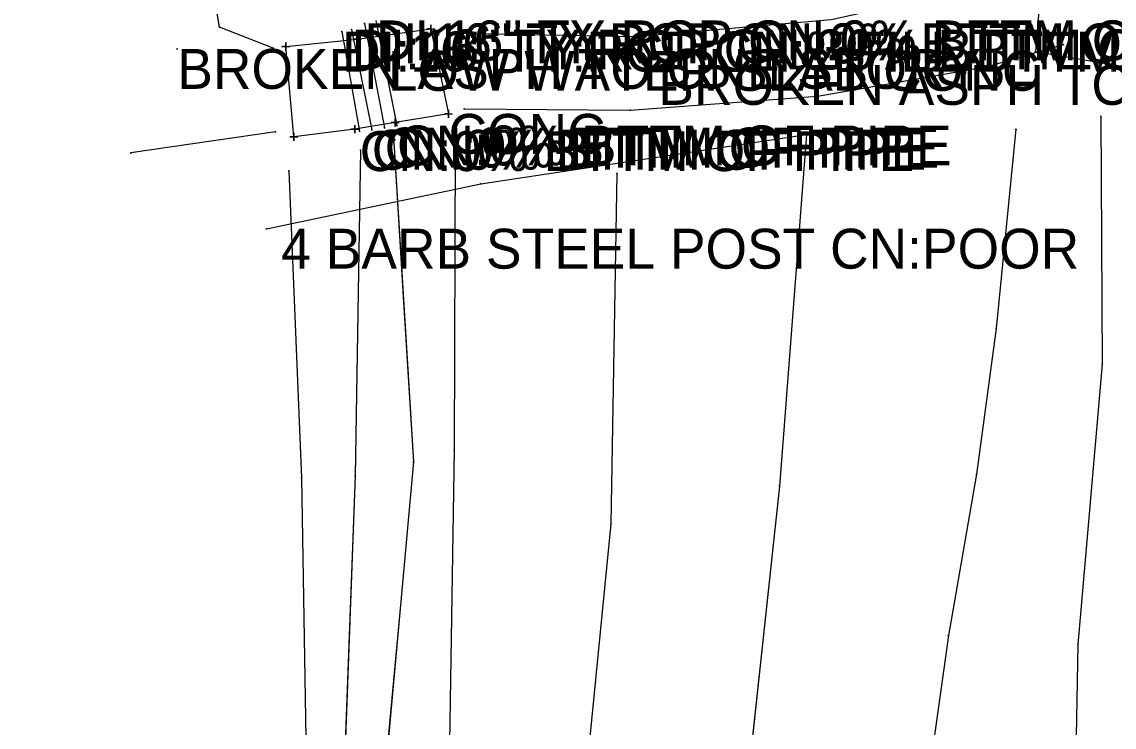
# Model space of a CAD drawing. Extents: x -99999 to 591807, y -99999 to 347168.
# Drawn here: x 590926.6 to 591063.4, y 322005.6 to 322093.9 of the extents above; entities that cross this region are included whole.
import ezdxf

# ---------------------------------------------------------------- set-up
doc = ezdxf.new("R2010")
doc.units = 0
for name, color, linetype in [('S_BREAKLINE', 7, 'Continuous'), ('S_BRIDGE', 7, 'Continuous'), ('S_BRIDGE_ANNOT', 7, 'Continuous'), ('S_DITCHLINE', 7, 'Continuous'), ('S_DRG_PT_SYM', 7, 'Continuous'), ('S_DRIVEWAY', 7, 'Continuous'), ('S_FENCE', 7, 'Continuous'), ('S_FENCE_ANNOT', 7, 'Continuous'), ('S_GRD_PT_SYM', 7, 'Continuous'), ('S_MSC_PT_SYM', 7, 'Continuous'), ('S_RDW_PT_SYM', 7, 'Continuous'), ('S_SIDE_DRAIN', 7, 'Continuous'), ('S_SIDE_DRAIN_ANNOT', 7, 'Continuous'), ('S_STR_PT_SYM', 7, 'Continuous'), ('S_SURVEY_TEXT_ANNOT', 7, 'Continuous')]:
    doc.layers.add(name, color=color, linetype=linetype)

msp = doc.modelspace()

# ---------------------------------------------------------------- linework, layer by layer
at = {"layer": 'S_BREAKLINE'}
for points in [[(591061.74, 322082.09), (591061.92, 322051.06), (591058.85, 322015.92), (591057.92, 321962.81), (591061.88, 321927.52), (591055.14, 321935.44), (591049.55, 321933.85), (591062.98, 321916.75)], [(591051.11, 322080.47), (591048.64, 322055.52), (591046.18, 322037.27), (591042.65, 322017.07), (591034.66, 321959.95), (591037.22, 321955.72), (591036.71, 321942.77)], [(590984.09, 322073.62), (591024.86, 322079.8), (591021.48, 322035.78), (591017.15, 321995.42), (591012.16, 321948.22), (591009.41, 321924.76), (591012.66, 321889.62), (591017.04, 321860.17), (591057.41, 321862.42), (591059.45, 321889.14)], [(590980.89, 322078.43), (590980.74, 322040.28), (590979.65, 321972.27), (590977.64, 321937.83), (590968.81, 321901.67), (590955.94, 321868.39), (590958.75, 321847.08), (590962.25, 321835.68)], [(590960.05, 322075.27), (590961.63, 322036.79), (590962.74, 321969.06), (590961.49, 321941.22), (590951.77, 321896.46), (590945.71, 321871.72), (590940.45, 321849.75), (590948.07, 321843.69), (590953.79, 321832.42)], [(591001.14, 322074.94), (591000.39, 322031.05), (590995.8, 321984.82), (590982.77, 321939.9), (590968.81, 321901.67)]]:
    msp.add_lwpolyline(points, dxfattribs=at)
at = {"layer": 'S_BRIDGE'}
for p, q in [((590968.59, 322091.76), (590977.84, 322093.07)), ((590977.84, 322093.07), (590980.04, 322082.39)), ((590959.65, 322090.85), (590968.59, 322091.76)), ((590960.67, 322079.51), (590959.65, 322090.85)), ((590980.04, 322082.39), (590973.37, 322081.31)), ((590968.29, 322080.47), (590960.67, 322079.51)), ((590973.37, 322081.31), (590968.29, 322080.47))]:
    msp.add_line(p, q, dxfattribs=at)
at = {"layer": 'S_DITCHLINE'}
for points in [[(590973.2, 322078.84), (590975.64, 322038.79), (590969.29, 321968.83), (590970.88, 321938.6), (590964.29, 321901.06), (590953.69, 321869.61), (590953.77, 321844.79), (590958.13, 321836.14)], [(590973.2, 322078.84), (590974.42, 322058.82), (590975.64, 322038.79), (590974.05, 322021.3), (590972.46, 322003.81), (590970.87, 321986.32), (590969.29, 321968.83), (590970.08, 321953.71), (590970.88, 321938.6), (590967.58, 321919.83), (590964.29, 321901.06), (590958.99, 321885.34), (590953.69, 321869.61), (590953.77, 321844.79), (590958.13, 321836.14)], [(590969.02, 322077.85), (590968.34, 322037.07), (590965.87, 321970.17), (590965.46, 321938.89), (590957.37, 321898.55), (590949.1, 321870.4), (590950.47, 321844.38), (590956.21, 321835.58)], [(590969.02, 322077.85), (590968.68, 322057.46), (590968.34, 322037.07), (590967.72, 322020.34), (590967.11, 322003.62), (590966.49, 321986.89), (590965.87, 321970.17), (590965.66, 321954.53), (590965.46, 321938.89), (590961.41, 321918.72), (590957.37, 321898.55), (590953.24, 321884.48), (590949.1, 321870.4), (590949.79, 321857.39), (590950.47, 321844.38), (590956.21, 321835.58)]]:
    msp.add_lwpolyline(points, dxfattribs=at)
at = {"layer": 'S_DRG_PT_SYM'}
for points in [[(590966.69, 322092.7), (590966.69, 322092.75), (590966.69, 322092.7), (590966.64, 322092.7), (590966.69, 322092.7), (590966.69, 322092.65), (590966.69, 322092.7), (590966.74, 322092.7)], [(590967.9, 322092.96), (590967.9, 322093.01), (590967.9, 322092.96), (590967.85, 322092.96), (590967.9, 322092.96), (590967.9, 322092.91), (590967.9, 322092.96), (590967.95, 322092.96)], [(590969.5, 322093.73), (590969.5, 322093.78), (590969.5, 322093.73), (590969.45, 322093.73), (590969.5, 322093.73), (590969.5, 322093.68), (590969.5, 322093.73), (590969.55, 322093.73)], [(590968.91, 322080.23), (590968.91, 322080.28), (590968.91, 322080.23), (590968.86, 322080.23), (590968.91, 322080.23), (590968.91, 322080.18), (590968.91, 322080.23), (590968.96, 322080.23)], [(590970.42, 322080.4), (590970.42, 322080.45), (590970.42, 322080.4), (590970.37, 322080.4), (590970.42, 322080.4), (590970.42, 322080.35), (590970.42, 322080.4), (590970.47, 322080.4)], [(590972.04, 322080.67), (590972.04, 322080.72), (590972.04, 322080.67), (590971.99, 322080.67), (590972.04, 322080.67), (590972.04, 322080.62), (590972.04, 322080.67), (590972.09, 322080.67)], [(590973.58, 322080.94), (590973.58, 322080.99), (590973.58, 322080.94), (590973.53, 322080.94), (590973.58, 322080.94), (590973.58, 322080.89), (590973.58, 322080.94), (590973.63, 322080.94)]]:
    msp.add_lwpolyline(points, dxfattribs=at)
at = {"layer": 'S_DRIVEWAY'}
for points in [[(590958.07, 322090.65), (590951.36, 322093.27), (590946.55, 322121.96), (590936.77, 322122.85), (590934.22, 322097.64), (590926.6, 322096.39)], [(590958.07, 322090.65), (590951.36, 322093.27), (590948.96, 322107.61), (590946.55, 322121.96), (590936.77, 322122.85), (590935.49, 322110.25), (590934.22, 322097.64), (590926.6, 322096.39)], [(591068.65, 322117.01), (591054.64, 322103.44), (591053.56, 322090.23), (591063.83, 322088.44), (591066.95, 322087.12), (591069.12, 322081.36)], [(591068.65, 322117.01), (591054.64, 322103.44), (591053.56, 322090.23), (591063.83, 322088.44), (591066.95, 322087.12), (591069.12, 322081.36)], [(591057.76, 322105.21), (591041.93, 322097.26), (591027.96, 322094.17), (591003.45, 322092.04), (590980.97, 322092.48)], [(591057.76, 322105.21), (591041.93, 322097.26), (591027.96, 322094.17), (591003.45, 322092.04), (590980.97, 322092.48)], [(590982.01, 322083.04), (591002.8, 322082.85), (591026.27, 322084.61), (591047.54, 322088.32), (591057.05, 322091.07)], [(590982.01, 322083.04), (591002.8, 322082.85), (591026.27, 322084.61), (591047.54, 322088.32), (591057.05, 322091.07)], [(590958.37, 322080.15), (590940.23, 322077.5)], [(590958.37, 322080.15), (590940.23, 322077.5)]]:
    msp.add_lwpolyline(points, dxfattribs=at)
at = {"layer": 'S_FENCE'}
for p, q in [((590984.09, 322073.62), (591024.86, 322079.8)), ((591024.86, 322079.8), (591021.48, 322035.78)), ((590957.23, 322068.01), (590984.09, 322073.62)), ((591021.48, 322035.78), (591017.15, 321995.42))]:
    msp.add_line(p, q, dxfattribs=at)
for points in [[(590984.09, 322073.62), (591024.86, 322079.8)], [(591024.86, 322079.8), (591021.48, 322035.78)], [(590957.23, 322068.01), (590984.09, 322073.62)], [(591021.48, 322035.78), (591017.15, 321995.42)]]:
    msp.add_lwpolyline(points, dxfattribs=at)
at = {"layer": 'S_GRD_PT_SYM'}
for points in [[(591061.74, 322082.09), (591061.79, 322082.09), (591061.74, 322082.09), (591061.74, 322082.14), (591061.74, 322082.09), (591061.69, 322082.09), (591061.74, 322082.09), (591061.74, 322082.04)], [(591051.11, 322080.47), (591051.16, 322080.46), (591051.11, 322080.47), (591051.12, 322080.52), (591051.11, 322080.47), (591051.06, 322080.47), (591051.11, 322080.47), (591051.11, 322080.42)], [(590973.2, 322078.84), (590973.25, 322078.84), (590973.2, 322078.84), (590973.2, 322078.89), (590973.2, 322078.84), (590973.15, 322078.84), (590973.2, 322078.84), (590973.2, 322078.79)], [(591024.86, 322079.8), (591024.91, 322079.79), (591024.86, 322079.8), (591024.86, 322079.84), (591024.86, 322079.8), (591024.81, 322079.8), (591024.86, 322079.8), (591024.85, 322079.75)], [(590969.02, 322077.85), (590969.07, 322077.85), (590969.02, 322077.85), (590969.02, 322077.9), (590969.02, 322077.85), (590968.97, 322077.85), (590969.02, 322077.85), (590969.02, 322077.8)], [(590980.89, 322078.43), (590980.94, 322078.43), (590980.89, 322078.43), (590980.89, 322078.48), (590980.89, 322078.43), (590980.84, 322078.43), (590980.89, 322078.43), (590980.89, 322078.38)], [(590960.05, 322075.27), (590960.1, 322075.28), (590960.05, 322075.27), (590960.05, 322075.32), (590960.05, 322075.27), (590960, 322075.27), (590960.05, 322075.27), (590960.05, 322075.22)], [(591001.14, 322074.94), (591001.19, 322074.94), (591001.14, 322074.94), (591001.14, 322074.99), (591001.14, 322074.94), (591001.09, 322074.94), (591001.14, 322074.94), (591001.14, 322074.89)], [(590984.09, 322073.62), (590984.08, 322073.67), (590984.09, 322073.62), (590984.04, 322073.61), (590984.09, 322073.62), (590984.09, 322073.57), (590984.09, 322073.62), (590984.14, 322073.62)], [(591048.64, 322055.52), (591048.69, 322055.51), (591048.64, 322055.52), (591048.65, 322055.56), (591048.64, 322055.52), (591048.59, 322055.52), (591048.64, 322055.52), (591048.64, 322055.47)], [(591061.92, 322051.06), (591061.97, 322051.05), (591061.92, 322051.06), (591061.93, 322051.1), (591061.92, 322051.06), (591061.87, 322051.06), (591061.92, 322051.06), (591061.92, 322051.01)], [(590980.74, 322040.28), (590980.79, 322040.28), (590980.74, 322040.28), (590980.74, 322040.33), (590980.74, 322040.28), (590980.69, 322040.28), (590980.74, 322040.28), (590980.74, 322040.23)], [(590975.64, 322038.79), (590975.69, 322038.78), (590975.64, 322038.79), (590975.64, 322038.84), (590975.64, 322038.79), (590975.59, 322038.79), (590975.64, 322038.79), (590975.63, 322038.74)], [(590961.63, 322036.79), (590961.68, 322036.79), (590961.63, 322036.79), (590961.63, 322036.84), (590961.63, 322036.79), (590961.58, 322036.78), (590961.63, 322036.79), (590961.63, 322036.74)], [(590968.34, 322037.07), (590968.39, 322037.07), (590968.34, 322037.07), (590968.34, 322037.12), (590968.34, 322037.07), (590968.29, 322037.07), (590968.34, 322037.07), (590968.34, 322037.02)], [(591046.18, 322037.27), (591046.23, 322037.26), (591046.18, 322037.27), (591046.19, 322037.32), (591046.18, 322037.27), (591046.13, 322037.28), (591046.18, 322037.27), (591046.17, 322037.22)], [(591021.48, 322035.78), (591021.53, 322035.77), (591021.48, 322035.78), (591021.49, 322035.83), (591021.48, 322035.78), (591021.43, 322035.78), (591021.48, 322035.78), (591021.48, 322035.73)], [(591000.39, 322031.05), (591000.44, 322031.05), (591000.39, 322031.05), (591000.39, 322031.1), (591000.39, 322031.05), (591000.34, 322031.06), (591000.39, 322031.05), (591000.38, 322031)], [(591042.65, 322017.07), (591042.69, 322017.07), (591042.65, 322017.07), (591042.65, 322017.12), (591042.65, 322017.07), (591042.6, 322017.08), (591042.65, 322017.07), (591042.64, 322017.02)], [(591058.85, 322015.92), (591058.9, 322015.92), (591058.85, 322015.92), (591058.86, 322015.97), (591058.85, 322015.92), (591058.8, 322015.92), (591058.85, 322015.92), (591058.85, 322015.87)]]:
    msp.add_lwpolyline(points, close=True, dxfattribs=at)
at = {"layer": 'S_MSC_PT_SYM'}
for points in [[(590946.07, 322090.53), (590946.07, 322090.58), (590946.07, 322090.53), (590946.02, 322090.53), (590946.07, 322090.53), (590946.07, 322090.48), (590946.07, 322090.53), (590946.12, 322090.53)], [(590972.44, 322090.29), (590972.44, 322090.34), (590972.44, 322090.29), (590972.39, 322090.29), (590972.44, 322090.29), (590972.44, 322090.24), (590972.44, 322090.29), (590972.49, 322090.29)], [(591006.33, 322088.53), (591006.33, 322088.58), (591006.33, 322088.53), (591006.28, 322088.53), (591006.33, 322088.53), (591006.33, 322088.48), (591006.33, 322088.53), (591006.38, 322088.53)], [(591024.86, 322079.8), (591024.86, 322079.85), (591024.86, 322079.8), (591024.81, 322079.8), (591024.86, 322079.8), (591024.86, 322079.75), (591024.86, 322079.8), (591024.91, 322079.8)], [(590984.09, 322073.62), (590984.09, 322073.67), (590984.09, 322073.62), (590984.04, 322073.62), (590984.09, 322073.62), (590984.09, 322073.57), (590984.09, 322073.62), (590984.14, 322073.62)], [(590957.23, 322068.01), (590957.23, 322068.06), (590957.23, 322068.01), (590957.18, 322068.01), (590957.23, 322068.01), (590957.23, 322067.96), (590957.23, 322068.01), (590957.28, 322068.01)], [(591021.48, 322035.78), (591021.48, 322035.83), (591021.48, 322035.78), (591021.43, 322035.78), (591021.48, 322035.78), (591021.48, 322035.73), (591021.48, 322035.78), (591021.53, 322035.78)]]:
    msp.add_lwpolyline(points, dxfattribs=at)
at = {"layer": 'S_RDW_PT_SYM'}
for points in [[(590951.36, 322093.27), (590951.32, 322093.26), (590951.36, 322093.27), (590951.37, 322093.22), (590951.36, 322093.27), (590951.41, 322093.27), (590951.36, 322093.27), (590951.36, 322093.32)], [(590980.97, 322092.48), (590980.97, 322092.43), (590980.97, 322092.48), (590981.02, 322092.48), (590980.97, 322092.48), (590980.97, 322092.53), (590980.97, 322092.48), (590980.92, 322092.48)], [(591003.45, 322092.04), (591003.45, 322091.99), (591003.45, 322092.04), (591003.5, 322092.04), (591003.45, 322092.04), (591003.45, 322092.09), (591003.45, 322092.04), (591003.4, 322092.04)], [(591057.05, 322091.07), (591057.03, 322091.12), (591057.05, 322091.07), (591057, 322091.06), (591057.05, 322091.07), (591057.06, 322091.02), (591057.05, 322091.07), (591057.1, 322091.08)], [(590958.07, 322090.65), (590958.05, 322090.61), (590958.07, 322090.65), (590958.12, 322090.63), (590958.07, 322090.65), (590958.09, 322090.7), (590958.07, 322090.65), (590958.02, 322090.67)], [(591053.56, 322090.23), (591053.57, 322090.28), (591053.56, 322090.23), (591053.51, 322090.24), (591053.56, 322090.23), (591053.55, 322090.18), (591053.56, 322090.23), (591053.61, 322090.22)], [(591047.54, 322088.32), (591047.53, 322088.37), (591047.54, 322088.32), (591047.49, 322088.31), (591047.54, 322088.32), (591047.55, 322088.27), (591047.54, 322088.32), (591047.59, 322088.33)], [(591026.27, 322084.61), (591026.26, 322084.66), (591026.27, 322084.61), (591026.22, 322084.6), (591026.27, 322084.61), (591026.28, 322084.56), (591026.27, 322084.61), (591026.32, 322084.62)], [(590982.01, 322083.04), (590982.01, 322083.09), (590982.01, 322083.04), (590981.96, 322083.04), (590982.01, 322083.04), (590982.01, 322082.99), (590982.01, 322083.04), (590982.06, 322083.04)], [(591002.8, 322082.85), (591002.8, 322082.9), (591002.8, 322082.85), (591002.75, 322082.85), (591002.8, 322082.85), (591002.81, 322082.8), (591002.8, 322082.85), (591002.85, 322082.86)], [(590958.37, 322080.15), (590958.38, 322080.1), (590958.37, 322080.15), (590958.42, 322080.16), (590958.37, 322080.15), (590958.36, 322080.2), (590958.37, 322080.15), (590958.32, 322080.14)], [(590940.23, 322077.5), (590940.24, 322077.45), (590940.23, 322077.5), (590940.28, 322077.51), (590940.23, 322077.5), (590940.22, 322077.55), (590940.23, 322077.5), (590940.18, 322077.49)]]:
    msp.add_lwpolyline(points, close=True, dxfattribs=at)
at = {"layer": 'S_SIDE_DRAIN'}
for p, q in [((590970.94, 322094.1), (590973.58, 322080.94)), ((590966.69, 322092.7), (590968.91, 322080.23)), ((590967.9, 322092.96), (590970.42, 322080.4)), ((590969.5, 322093.73), (590972.04, 322080.67))]:
    msp.add_line(p, q, dxfattribs=at)
at = {"layer": 'S_STR_PT_SYM'}
for points in [[(590977.84, 322093.07), (590977.84, 322093.57), (590977.84, 322093.07), (590977.34, 322093.07), (590977.84, 322093.07), (590977.84, 322092.57), (590977.84, 322093.07), (590978.34, 322093.07)], [(590959.65, 322090.85), (590959.65, 322091.35), (590959.65, 322090.85), (590959.15, 322090.85), (590959.65, 322090.85), (590959.65, 322090.35), (590959.65, 322090.85), (590960.15, 322090.85)], [(590968.59, 322091.76), (590968.59, 322092.26), (590968.59, 322091.76), (590968.09, 322091.76), (590968.59, 322091.76), (590968.59, 322091.26), (590968.59, 322091.76), (590969.09, 322091.76)], [(590980.04, 322082.39), (590980.04, 322082.89), (590980.04, 322082.39), (590979.54, 322082.39), (590980.04, 322082.39), (590980.04, 322081.89), (590980.04, 322082.39), (590980.54, 322082.39)], [(590973.37, 322081.31), (590973.37, 322081.81), (590973.37, 322081.31), (590972.87, 322081.31), (590973.37, 322081.31), (590973.37, 322080.81), (590973.37, 322081.31), (590973.87, 322081.31)], [(590968.29, 322080.47), (590968.29, 322080.97), (590968.29, 322080.47), (590967.79, 322080.47), (590968.29, 322080.47), (590968.29, 322079.97), (590968.29, 322080.47), (590968.79, 322080.47)], [(590960.67, 322079.51), (590960.67, 322080.01), (590960.67, 322079.51), (590960.17, 322079.51), (590960.67, 322079.51), (590960.67, 322079.01), (590960.67, 322079.51), (590961.17, 322079.51)]]:
    msp.add_lwpolyline(points, dxfattribs=at)

# ---------------------------------------------------------------- texts
at = {"layer": 'S_BRIDGE_ANNOT'}
msp.add_text('CONC', height=5, dxfattribs=at).set_placement((590980.04, 322077.39))
at = {"layer": 'S_FENCE_ANNOT'}
msp.add_text(' 4 BARB STEEL POST CN:POOR', height=5, dxfattribs=at).set_placement((590957.23, 322063.01))
at = {"layer": 'S_SIDE_DRAIN_ANNOT'}
for s, p in [('DI:16" TY:RCP CN:0% BTTM OF PIP', (590970.94, 322089.1)), ('DI:16" TY:RCP CN:%FILL BTTM OF ', (590966.69, 322087.7)), ('DI:16" TY:RCP CN:30% BTTM OF PI', (590967.9, 322087.96)), ('DI:16" TY:RCP CN:0% BTTM OF PIP', (590969.5, 322088.73)), ('CN:0% BTTM OF PIPE', (590968.91, 322075.23)), ('CN:0% BTTM OF PIPE', (590970.42, 322075.4)), ('CN:0% BTTM OF PIPE', (590972.04, 322075.67)), ('CN:0% BTTM OF PIPE', (590973.58, 322075.94))]:
    msp.add_text(s, height=5, dxfattribs=at).set_placement(p)
at = {"layer": 'S_SURVEY_TEXT_ANNOT'}
for s, p in [('BROKEN ASPH TO ONE STORY', (590946.07, 322085.53)), ('LOW WATER SLAB CONC', (590972.44, 322085.29)), ('BROKEN ASPH TO ONE STORY', (591006.33, 322083.53))]:
    msp.add_text(s, height=5, dxfattribs=at).set_placement(p)

doc.saveas('drawing.dxf')
